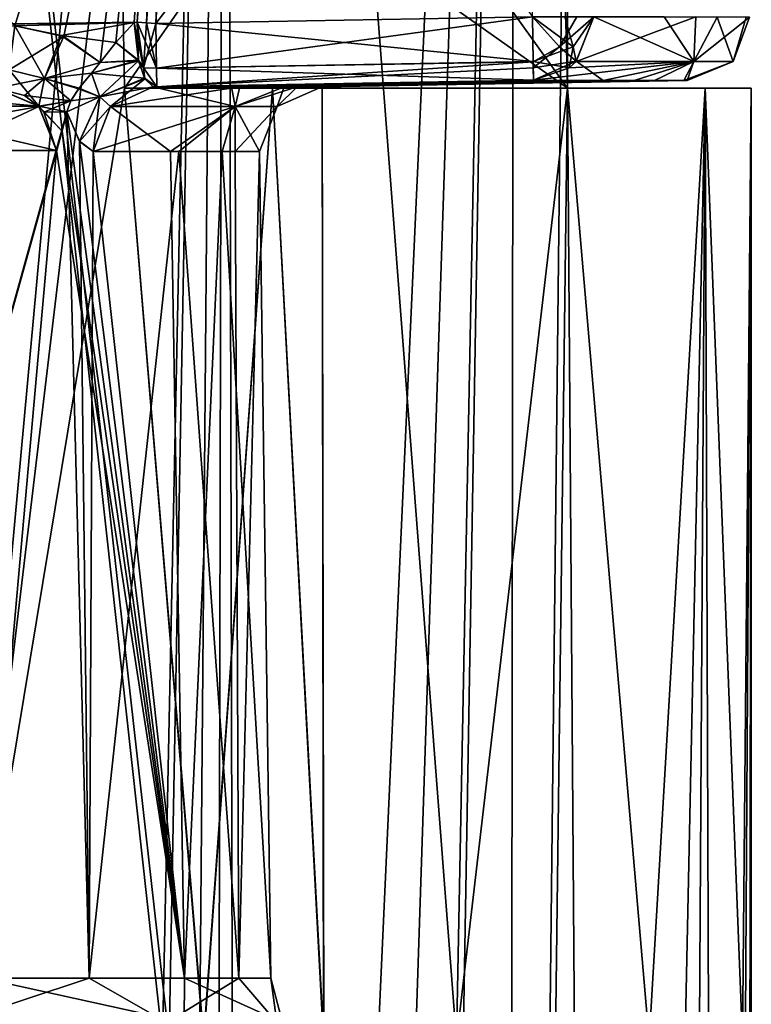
# Model space of a CAD drawing. Header units: millimetres. Extents: x -36.5 to 36.5, y -8.8 to 41.6.
# Tile 431 of 434: x 32.7 to 35, y 28.7 to 31.8. Entities that reach past the tile are written whole.
import ezdxf

# ---------------------------------------------------------------- set-up
doc = ezdxf.new("R2010")
doc.units = ezdxf.units.MM
doc.header["$LTSCALE"] = 65.185185
for name, color, linetype in [('325', 7, 'CONTINUOUS'), ('371', 7, 'CONTINUOUS'), ('373', 7, 'CONTINUOUS'), ('374', 7, 'CONTINUOUS'), ('382', 7, 'CONTINUOUS'), ('629', 7, 'CONTINUOUS'), ('631', 7, 'CONTINUOUS'), ('644', 7, 'CONTINUOUS'), ('646', 7, 'CONTINUOUS'), ('652', 7, 'CONTINUOUS'), ('659', 7, 'CONTINUOUS'), ('665', 7, 'CONTINUOUS'), ('666', 7, 'CONTINUOUS'), ('832', 7, 'CONTINUOUS'), ('882', 7, 'CONTINUOUS'), ('891', 7, 'CONTINUOUS'), ('905', 7, 'CONTINUOUS'), ('906', 7, 'CONTINUOUS'), ('907', 7, 'CONTINUOUS'), ('908', 7, 'CONTINUOUS'), ('909', 7, 'CONTINUOUS'), ('910', 7, 'CONTINUOUS'), ('911', 7, 'CONTINUOUS'), ('912', 7, 'CONTINUOUS'), ('926', 7, 'CONTINUOUS'), ('927', 7, 'CONTINUOUS'), ('929', 7, 'CONTINUOUS'), ('930', 7, 'CONTINUOUS'), ('933', 7, 'CONTINUOUS'), ('934', 7, 'CONTINUOUS')]:
    doc.layers.add(name, color=color, linetype=linetype)

msp = doc.modelspace()

# ---------------------------------------------------------------- linework, layer by layer
at = {"layer": '325', "color": 7, "linetype": 'CONTINUOUS'}
for points in [[(33.1459, 28.6, -7.275), (31.887, 28.6, -9.2165), (32.097, 38.1, -8.9344), (33.1459, 28.6, -7.275)], [(31.9768, 28.6, 9.0975), (33.1665, 28.6, 7.2373), (32.097, 38.1, 8.9344), (31.9768, 28.6, 9.0975)], [(32.097, 38.1, 8.9344), (33.1665, 28.6, 7.2373), (33.3433, 38.1, 6.9007), (32.097, 38.1, 8.9344)], [(33.3433, 38.1, -6.9007), (33.1459, 28.6, -7.275), (32.097, 38.1, -8.9344), (33.3433, 38.1, -6.9007)], [(33.2267, 24.3015, -7.1249), (33.1459, 28.6, -7.275), (33.3433, 38.1, -6.9007), (33.2267, 24.3015, -7.1249)], [(33.1665, 28.6, 7.2373), (34.0712, 28.6, 5.2318), (33.3433, 38.1, 6.9007), (33.1665, 28.6, 7.2373)], [(33.3059, 19.9674, -6.9735), (33.2267, 24.3015, -7.1249), (33.3433, 38.1, -6.9007), (33.3059, 19.9674, -6.9735)], [(33.3885, 19.0001, -6.8115), (33.3059, 19.9674, -6.9735), (33.3433, 38.1, -6.9007), (33.3885, 19.0001, -6.8115)], [(33.3433, 38.1, 6.9007), (34.0712, 28.6, 5.2318), (34.256, 38.1, 4.6971), (33.3433, 38.1, 6.9007)], [(34.256, 38.1, -4.6971), (33.3885, 19.0001, -6.8115), (33.3433, 38.1, -6.9007), (34.256, 38.1, -4.6971)], [(33.5953, 18.0639, -6.3826), (33.3885, 19.0001, -6.8115), (34.256, 38.1, -4.6971), (33.5953, 18.0639, -6.3826)], [(33.8976, 17.2471, -5.6843), (33.5953, 18.0639, -6.3826), (34.256, 38.1, -4.6971), (33.8976, 17.2471, -5.6843)], [(34.2321, 16.6509, -4.7691), (33.8976, 17.2471, -5.6843), (34.256, 38.1, -4.6971), (34.2321, 16.6509, -4.7691)], [(34.0712, 28.6, 5.2318), (34.4213, 31.6, 4.1541), (34.256, 38.1, 4.6971), (34.0712, 28.6, 5.2318)], [(34.4213, 33.6, -4.1541), (34.2321, 16.6509, -4.7691), (34.256, 38.1, -4.6971), (34.4213, 33.6, -4.1541)], [(34.4213, 31.6, 4.1541), (34.4213, 33.6, 4.1541), (34.256, 38.1, 4.6971), (34.4213, 31.6, 4.1541)], [(34.4213, 33.6, -4.1541), (34.4213, 31.6, -4.1541), (34.2321, 16.6509, -4.7691), (34.4213, 33.6, -4.1541)], [(34.0712, 28.6, 5.2318), (34.6786, 28.6, 3.1093), (34.4213, 31.6, 4.1541), (34.0712, 28.6, 5.2318)], [(34.2321, 16.6509, -4.7691), (34.4213, 31.6, -4.1541), (34.5332, 16.3419, -3.7368), (34.2321, 16.6509, -4.7691)], [(34.4213, 31.6, 4.1541), (34.6786, 28.6, 3.1093), (34.8545, 31.6, 2.0983), (34.4213, 31.6, 4.1541)], [(34.4213, 31.6, -4.1541), (34.8545, 31.6, -2.0983), (34.5332, 16.3419, -3.7368), (34.4213, 31.6, -4.1541)], [(34.5332, 16.3419, -3.7368), (34.8545, 31.6, -2.0983), (34.7622, 16.3326, -2.6772), (34.5332, 16.3419, -3.7368)], [(34.6786, 28.6, 3.1093), (34.9718, 28.6, 0.925), (34.8545, 31.6, 2.0983), (34.6786, 28.6, 3.1093)], [(34.7622, 16.3326, -2.6772), (34.8545, 31.6, -2.0983), (34.9086, 16.613, -1.6638), (34.7622, 16.3326, -2.6772)], [(34.8545, 31.6, 2.0983), (34.9718, 28.6, 0.925), (35, 31.6), (34.8545, 31.6, 2.0983)], [(34.8545, 31.6, -2.0983), (35, 31.6), (34.9086, 16.613, -1.6638), (34.8545, 31.6, -2.0983)], [(34.9086, 16.613, -1.6638), (35, 31.6), (34.981, 17.1635, -0.7623), (34.9086, 16.613, -1.6638)], [(35, 31.6), (34.9718, 28.6, 0.925), (34.9937, 18.9104, 0.4349), (35, 31.6)], [(34.981, 17.1635, -0.7623), (35, 31.6), (35, 17.9492, -0.0414), (34.981, 17.1635, -0.7623)], [(35, 17.9492, -0.0414), (35, 31.6), (34.9937, 18.9104, 0.4349), (35, 17.9492, -0.0414)]]:
    msp.add_3dface(points, dxfattribs=at)
at = {"layer": '371', "color": 7, "linetype": 'CONTINUOUS'}
for points in [[(34.8545, 31.6, -2.0983), (34.4213, 31.6, -4.1541), (33.0259, 31.6, -4.1054), (34.8545, 31.6, -2.0983)], [(34.4213, 31.6, 4.1541), (34.8545, 31.6, 2.0983), (33.0259, 31.6, 4.1054), (34.4213, 31.6, 4.1541)], [(34.8545, 31.6, 2.0983), (33.4916, 31.6, 2.0775), (33.0259, 31.6, 4.1054), (34.8545, 31.6, 2.0983)], [(34.8545, 31.6, -2.0983), (33.0259, 31.6, -4.1054), (33.4916, 31.6, -2.0775), (34.8545, 31.6, -2.0983)], [(34.8545, 31.6, 2.0983), (35, 31.6), (33.4916, 31.6, 2.0775), (34.8545, 31.6, 2.0983)], [(35, 31.6), (33.6484, 31.6), (33.4916, 31.6, 2.0775), (35, 31.6)], [(34.8545, 31.6, -2.0983), (33.4916, 31.6, -2.0775), (33.6484, 31.6), (34.8545, 31.6, -2.0983)], [(35, 31.6), (34.8545, 31.6, -2.0983), (33.6484, 31.6), (35, 31.6)]]:
    msp.add_3dface(points, dxfattribs=at)
at = {"layer": '373', "color": 7, "linetype": 'CONTINUOUS'}
for points in [[(34.4213, 33.6, 4.1541), (34.4213, 31.6, 4.1541), (32.9897, 33.6, 4.1041), (34.4213, 33.6, 4.1541)], [(34.4213, 31.6, 4.1541), (33.0078, 32.6003, 4.1047), (32.9897, 33.6, 4.1041), (34.4213, 31.6, 4.1541)], [(34.4213, 31.6, 4.1541), (33.0259, 31.6, 4.1054), (33.0078, 32.6003, 4.1047), (34.4213, 31.6, 4.1541)]]:
    msp.add_3dface(points, dxfattribs=at)
at = {"layer": '374', "color": 7, "linetype": 'CONTINUOUS'}
for points in [[(33.0259, 31.6, -4.1054), (34.4213, 33.6, -4.1541), (33.0078, 32.6003, -4.1047), (33.0259, 31.6, -4.1054)], [(34.4213, 31.6, -4.1541), (34.4213, 33.6, -4.1541), (33.0259, 31.6, -4.1054), (34.4213, 31.6, -4.1541)]]:
    msp.add_3dface(points, dxfattribs=at)
at = {"layer": '382', "color": 7, "linetype": 'CONTINUOUS'}
for points in [[(32.5299, 28.6, -5.5838), (32.9897, 33.6, -4.1041), (32.3775, 38.1349, -5.517), (32.5299, 28.6, -5.5838)], [(32.9897, 33.6, 4.1041), (32.5299, 28.6, 5.584), (32.3775, 38.1349, 5.517), (32.9897, 33.6, 4.1041)], [(33.0078, 32.6003, 4.1047), (32.5299, 28.6, 5.584), (32.9897, 33.6, 4.1041), (33.0078, 32.6003, 4.1047)], [(32.9897, 33.6, -4.1041), (32.5299, 28.6, -5.5838), (33.0078, 32.6003, -4.1047), (32.9897, 33.6, -4.1041)], [(33.0259, 31.6, -4.1054), (33.0078, 32.6003, -4.1047), (32.5299, 28.6, -5.5838), (33.0259, 31.6, -4.1054)], [(33.0259, 31.6, 4.1054), (32.5299, 28.6, 5.584), (33.0078, 32.6003, 4.1047), (33.0259, 31.6, 4.1054)], [(32.5299, 28.6, -5.5838), (33.2754, 28.6, -3.4124), (33.0259, 31.6, -4.1054), (32.5299, 28.6, -5.5838)], [(33.2753, 28.6, 3.4125), (32.5299, 28.6, 5.584), (33.0259, 31.6, 4.1054), (33.2753, 28.6, 3.4125)], [(33.0259, 31.6, -4.1054), (33.2754, 28.6, -3.4124), (33.4916, 31.6, -2.0775), (33.0259, 31.6, -4.1054)], [(33.4916, 31.6, 2.0775), (33.2753, 28.6, 3.4125), (33.0259, 31.6, 4.1054), (33.4916, 31.6, 2.0775)], [(33.6532, 28.6, 1.148), (33.2753, 28.6, 3.4125), (33.4916, 31.6, 2.0775), (33.6532, 28.6, 1.148)], [(33.2754, 28.6, -3.4124), (33.6533, 28.6, -1.1478), (33.4916, 31.6, -2.0775), (33.2754, 28.6, -3.4124)], [(33.4916, 31.6, -2.0775), (33.6533, 28.6, -1.1478), (33.6484, 31.6), (33.4916, 31.6, -2.0775)], [(33.6484, 31.6), (33.6532, 28.6, 1.148), (33.4916, 31.6, 2.0775), (33.6484, 31.6)], [(33.6533, 28.6, -1.1478), (33.6532, 28.6, 1.148), (33.6484, 31.6), (33.6533, 28.6, -1.1478)]]:
    msp.add_3dface(points, dxfattribs=at)
at = {"layer": '629', "color": 7, "linetype": 'CONTINUOUS'}
for points in [[(33.1245, 31.8038, 4), (34.3107, 33.3437, 4), (33.2177, 33.3628, 4), (33.1245, 31.8038, 4)], [(34.3107, 31.8245, 4), (34.3107, 33.3437, 4), (33.1245, 31.8038, 4), (34.3107, 31.8245, 4)]]:
    msp.add_3dface(points, dxfattribs=at)
at = {"layer": '631', "color": 7, "linetype": 'CONTINUOUS'}
msp.add_3dface([(33.1245, 31.8038, -4), (33.2177, 33.3628, -4), (34.3107, 31.8245, -4), (33.1245, 31.8038, -4)], dxfattribs=at)
at = {"layer": '644', "color": 7, "linetype": 'CONTINUOUS'}
for points in [[(31.2254, 33.4, 3.4002), (31.93, 31.6892, 3.6466), (33.1594, 33.3663, 3.9913), (31.2254, 33.4, 3.4002)], [(31.93, 31.6892, 3.6466), (32.0673, 31.7737, 3.687), (33.1594, 33.3663, 3.9913), (31.93, 31.6892, 3.6466)], [(32.0673, 31.7737, 3.687), (32.1961, 31.7965, 3.7259), (33.1594, 33.3663, 3.9913), (32.0673, 31.7737, 3.687)], [(33.1594, 33.3663, 3.9913), (32.1961, 31.7965, 3.7259), (33.0662, 31.8073, 3.9913), (33.1594, 33.3663, 3.9913)], [(33.0662, 31.8073, 3.9913), (32.1961, 31.7965, 3.7259), (33.0564, 31.8071, 3.9883), (33.0662, 31.8073, 3.9913)], [(32.1961, 31.7965, 3.7259), (32.6805, 31.7965, 3.8737), (33.0564, 31.8071, 3.9883), (32.1961, 31.7965, 3.7259)], [(33.0564, 31.8071, 3.9883), (32.6805, 31.7965, 3.8737), (32.8268, 31.7661, 3.9189), (33.0564, 31.8071, 3.9883)], [(32.9991, 31.7438, 3.9719), (33.0564, 31.8071, 3.9883), (32.8268, 31.7661, 3.9189), (32.9991, 31.7438, 3.9719)], [(32.9493, 31.6806, 3.9579), (32.9991, 31.7438, 3.9719), (32.8268, 31.7661, 3.9189), (32.9493, 31.6806, 3.9579)]]:
    msp.add_3dface(points, dxfattribs=at)
at = {"layer": '646', "color": 7, "linetype": 'CONTINUOUS'}
for points in [[(33.1594, 33.3663, -3.9913), (32.6805, 31.7965, -3.8737), (31.2254, 33.4, -3.4002), (33.1594, 33.3663, -3.9913)], [(32.8346, 31.7626, -3.9214), (32.6805, 31.7965, -3.8737), (33.1594, 33.3663, -3.9913), (32.8346, 31.7626, -3.9214)], [(32.9493, 31.6806, -3.9579), (32.8346, 31.7626, -3.9214), (33.1594, 33.3663, -3.9913), (32.9493, 31.6806, -3.9579)], [(32.9991, 31.7438, -3.9719), (32.9493, 31.6806, -3.9579), (33.1594, 33.3663, -3.9913), (32.9991, 31.7438, -3.9719)], [(33.0564, 31.8071, -3.9883), (32.9991, 31.7438, -3.9719), (33.1594, 33.3663, -3.9913), (33.0564, 31.8071, -3.9883)], [(33.0662, 31.8073, -3.9913), (33.0564, 31.8071, -3.9883), (33.1594, 33.3663, -3.9913), (33.0662, 31.8073, -3.9913)]]:
    msp.add_3dface(points, dxfattribs=at)
at = {"layer": '652', "color": 7, "linetype": 'CONTINUOUS'}
for points in [[(32.8293, 31.4642, -4.0695), (32.8441, 31.5256, -4.018), (32.0867, 28.7965, -6.0524), (32.8293, 31.4642, -4.0695)], [(32.0867, 28.7965, -6.0524), (32.8441, 31.5256, -4.018), (32.9147, 28.7965, -3.9497), (32.0867, 28.7965, -6.0524)], [(32.8293, 31.4643, 4.0695), (33.2152, 28.7965, 2.7618), (32.8441, 31.5256, 4.018), (32.8293, 31.4643, 4.0695)], [(32.9147, 28.7965, -3.9497), (32.8441, 31.5256, -4.018), (32.884, 31.4323, -3.892), (32.9147, 28.7965, -3.9497)], [(32.8441, 31.5256, 4.018), (33.2152, 28.7965, 2.7618), (32.8839, 31.4324, 3.8922), (32.8441, 31.5256, 4.018)], [(32.812, 31.4035, -4.1278), (32.8293, 31.4642, -4.0695), (32.0867, 28.7965, -6.0524), (32.812, 31.4035, -4.1278)], [(32.812, 31.4035, 4.1278), (33.2152, 28.7965, 2.7618), (32.8293, 31.4643, 4.0695), (32.812, 31.4035, 4.1278)], [(32.8839, 31.4324, 3.8922), (33.2152, 28.7965, 2.7618), (32.9278, 31.4002, 3.7437), (32.8839, 31.4324, 3.8922)], [(32.9278, 31.4002, -3.7437), (32.9147, 28.7965, -3.9497), (32.884, 31.4323, -3.892), (32.9278, 31.4002, -3.7437)], [(32.4606, 31.4035, -5.1049), (32.812, 31.4035, -4.1278), (32.0867, 28.7965, -6.0524), (32.4606, 31.4035, -5.1049)], [(32.2947, 31.4035, 5.4987), (32.5785, 28.7965, 4.9302), (32.812, 31.4035, 4.1278), (32.2947, 31.4035, 5.4987)], [(32.5785, 28.7965, 4.9302), (33.2152, 28.7965, 2.7618), (32.812, 31.4035, 4.1278), (32.5785, 28.7965, 4.9302)], [(33.1967, 31.4001, -2.6232), (32.9147, 28.7965, -3.9497), (32.9278, 31.4002, -3.7437), (33.1967, 31.4001, -2.6232)], [(33.3857, 28.7965, -1.7394), (32.9147, 28.7965, -3.9497), (33.1967, 31.4001, -2.6232), (33.3857, 28.7965, -1.7394)], [(32.9278, 31.4002, 3.7437), (33.2152, 28.7965, 2.7618), (33.1705, 31.4001, 2.7539), (32.9278, 31.4002, 3.7437)], [(33.1705, 31.4001, 2.7539), (33.2152, 28.7965, 2.7618), (33.3337, 31.4001, 1.7864), (33.1705, 31.4001, 2.7539)], [(33.3742, 31.4001, -1.447), (33.3857, 28.7965, -1.7394), (33.1967, 31.4001, -2.6232), (33.3742, 31.4001, -1.447)], [(33.2152, 28.7965, 2.7618), (33.4868, 28.7965, 0.5183), (33.3337, 31.4001, 1.7864), (33.2152, 28.7965, 2.7618)], [(33.3337, 31.4001, 1.7864), (33.4868, 28.7965, 0.5183), (33.4511, 31.4001, 0.0141), (33.3337, 31.4001, 1.7864)], [(33.4511, 31.4001, 0.0141), (33.3857, 28.7965, -1.7394), (33.3742, 31.4001, -1.447), (33.4511, 31.4001, 0.0141)], [(33.4868, 28.7965, 0.5183), (33.3857, 28.7965, -1.7394), (33.4511, 31.4001, 0.0141), (33.4868, 28.7965, 0.5183)]]:
    msp.add_3dface(points, dxfattribs=at)
at = {"layer": '659', "color": 7, "linetype": 'CONTINUOUS'}
for points in [[(34.3142, 31.6246, 3.801), (33.1166, 31.6036, 3.7975), (34.5338, 31.6242, 2.8398), (34.3142, 31.6246, 3.801)], [(33.128, 31.6038, 3.801), (33.1166, 31.6036, 3.7975), (34.3142, 31.6246, 3.801), (33.128, 31.6038, 3.801)], [(34.5338, 31.6242, 2.8398), (33.1166, 31.6036, 3.7975), (33.3629, 31.6036, 2.7935), (34.5338, 31.6242, 2.8398)], [(33.128, 31.6038, -3.801), (34.6311, 31.624, -2.2707), (33.1166, 31.6036, -3.7975), (33.128, 31.6038, -3.801)], [(33.1166, 31.6036, -3.7975), (34.6311, 31.624, -2.2707), (33.3895, 31.6036, -2.6609), (33.1166, 31.6036, -3.7975)], [(34.3142, 31.6246, -3.801), (34.6311, 31.624, -2.2707), (33.128, 31.6038, -3.801), (34.3142, 31.6246, -3.801)], [(33.5286, 31.6036, 1.8121), (34.5338, 31.6242, 2.8398), (33.3629, 31.6036, 2.7935), (33.5286, 31.6036, 1.8121)], [(33.3895, 31.6036, -2.6609), (34.6311, 31.624, -2.2707), (33.5696, 31.6036, -1.4678), (33.3895, 31.6036, -2.6609)], [(34.6956, 31.6239, 1.7856), (34.5338, 31.6242, 2.8398), (33.5286, 31.6036, 1.8121), (34.6956, 31.6239, 1.7856)], [(33.6477, 31.6036, 0.0143), (34.6956, 31.6239, 1.7856), (33.5286, 31.6036, 1.8121), (33.6477, 31.6036, 0.0143)], [(34.6311, 31.624, -2.2707), (34.7982, 31.6237, -0.3967), (33.5696, 31.6036, -1.4678), (34.6311, 31.624, -2.2707)], [(33.5696, 31.6036, -1.4678), (34.7982, 31.6237, -0.3967), (33.6477, 31.6036, 0.0143), (33.5696, 31.6036, -1.4678)], [(34.7873, 31.6238, 0.6856), (34.6956, 31.6239, 1.7856), (33.6477, 31.6036, 0.0143), (34.7873, 31.6238, 0.6856)], [(34.7982, 31.6237, -0.3967), (34.7873, 31.6238, 0.6856), (33.6477, 31.6036, 0.0143), (34.7982, 31.6237, -0.3967)]]:
    msp.add_3dface(points, dxfattribs=at)
at = {"layer": '665', "color": 7, "linetype": 'CONTINUOUS'}
for points in [[(33.1594, 33.3663, 3.9913), (33.0662, 31.8073, 3.9913), (33.095, 31.8056, 3.9978), (33.1594, 33.3663, 3.9913)], [(33.1882, 33.3645, 3.9978), (33.1594, 33.3663, 3.9913), (33.095, 31.8056, 3.9978), (33.1882, 33.3645, 3.9978)], [(33.1245, 31.8038, 4), (33.1882, 33.3645, 3.9978), (33.095, 31.8056, 3.9978), (33.1245, 31.8038, 4)], [(33.1245, 31.8038, 4), (33.2177, 33.3628, 4), (33.1882, 33.3645, 3.9978), (33.1245, 31.8038, 4)]]:
    msp.add_3dface(points, dxfattribs=at)
at = {"layer": '666', "color": 7, "linetype": 'CONTINUOUS'}
for points in [[(33.0662, 31.8073, -3.9913), (33.1594, 33.3663, -3.9913), (33.1882, 33.3645, -3.9978), (33.0662, 31.8073, -3.9913)], [(33.0662, 31.8073, -3.9913), (33.1882, 33.3645, -3.9978), (33.095, 31.8056, -3.9978), (33.0662, 31.8073, -3.9913)], [(33.1882, 33.3645, -3.9978), (33.2177, 33.3628, -4), (33.095, 31.8056, -3.9978), (33.1882, 33.3645, -3.9978)], [(33.2177, 33.3628, -4), (33.1245, 31.8038, -4), (33.095, 31.8056, -3.9978), (33.2177, 33.3628, -4)]]:
    msp.add_3dface(points, dxfattribs=at)
at = {"layer": '832', "color": 7, "linetype": 'CONTINUOUS'}
for points in [[(32.0867, 28.7965, -6.0524), (32.9147, 28.7965, -3.9497), (32.493, 28.6573, -5.3033), (32.0867, 28.7965, -6.0524)], [(32.9147, 28.7965, -3.9497), (33.1591, 28.6573, -3.282), (32.493, 28.6573, -5.3033), (32.9147, 28.7965, -3.9497)], [(33.2152, 28.7965, 2.7618), (32.5785, 28.7965, 4.9302), (33.2136, 28.6573, 3.0515), (33.2152, 28.7965, 2.7618)], [(32.5785, 28.7965, 4.9302), (32.5824, 28.6573, 5.0839), (33.2136, 28.6573, 3.0515), (32.5785, 28.7965, 4.9302)], [(32.9147, 28.7965, -3.9497), (33.3857, 28.7965, -1.7394), (33.1591, 28.6573, -3.282), (32.9147, 28.7965, -3.9497)], [(33.3857, 28.7965, -1.7394), (33.5055, 28.6573, -1.1821), (33.1591, 28.6573, -3.282), (33.3857, 28.7965, -1.7394)], [(33.2152, 28.7965, 2.7618), (33.2136, 28.6573, 3.0515), (33.5238, 28.6573, 0.946), (33.2152, 28.7965, 2.7618)], [(33.4868, 28.7965, 0.5183), (33.2152, 28.7965, 2.7618), (33.5238, 28.6573, 0.946), (33.4868, 28.7965, 0.5183)], [(33.3857, 28.7965, -1.7394), (33.4868, 28.7965, 0.5183), (33.5055, 28.6573, -1.1821), (33.3857, 28.7965, -1.7394)], [(33.4868, 28.7965, 0.5183), (33.5238, 28.6573, 0.946), (33.5055, 28.6573, -1.1821), (33.4868, 28.7965, 0.5183)]]:
    msp.add_3dface(points, dxfattribs=at)
at = {"layer": '882', "color": 7, "linetype": 'CONTINUOUS'}
for points in [[(32.6222, 31.6, -4.065), (32.7566, 31.5421, -4.1066), (31.9133, 31.5427, -6.1636), (32.6222, 31.6, -4.065)], [(32.7566, 31.5421, -4.1066), (32.6222, 31.6, -4.065), (32.7114, 31.577, -4.092), (32.7566, 31.5421, -4.1066)], [(32.7566, 31.5421, -4.1066), (31.9852, 31.4035, -6.154), (31.9133, 31.5427, -6.1636), (32.7566, 31.5421, -4.1066)], [(32.4606, 31.4035, -5.1049), (31.9852, 31.4035, -6.154), (32.7566, 31.5421, -4.1066), (32.4606, 31.4035, -5.1049)], [(32.812, 31.4035, -4.1278), (32.4606, 31.4035, -5.1049), (32.7566, 31.5421, -4.1066), (32.812, 31.4035, -4.1278)], [(32.772, 31.5239, -4.1118), (32.812, 31.4035, -4.1278), (32.7566, 31.5421, -4.1066), (32.772, 31.5239, -4.1118)]]:
    msp.add_3dface(points, dxfattribs=at)
at = {"layer": '891', "color": 7, "linetype": 'CONTINUOUS'}
for points in [[(32.6222, 31.6, 4.065), (32.1126, 31.6, 5.4159), (32.7561, 31.5427, 4.1064), (32.6222, 31.6, 4.065)], [(32.7561, 31.5427, 4.1064), (32.1126, 31.6, 5.4159), (32.2091, 31.5427, 5.5441), (32.7561, 31.5427, 4.1064)], [(32.2947, 31.4035, 5.4987), (32.812, 31.4035, 4.1278), (32.2091, 31.5427, 5.5441), (32.2947, 31.4035, 5.4987)], [(32.812, 31.4035, 4.1278), (32.7561, 31.5427, 4.1064), (32.2091, 31.5427, 5.5441), (32.812, 31.4035, 4.1278)]]:
    msp.add_3dface(points, dxfattribs=at)
at = {"layer": '905', "color": 7, "linetype": 'CONTINUOUS'}
for points in [[(34.3107, 31.8245, 4), (33.1245, 31.8038, 4), (33.127, 31.6628, 3.9418), (34.3107, 31.8245, 4)], [(34.3107, 31.8245, 4), (33.127, 31.6628, 3.9418), (34.3132, 31.6826, 3.9409), (34.3107, 31.8245, 4)], [(33.127, 31.6628, 3.9418), (33.128, 31.6038, 3.801), (34.3132, 31.6826, 3.9409), (33.127, 31.6628, 3.9418)], [(34.3132, 31.6826, 3.9409), (33.128, 31.6038, 3.801), (34.3135, 31.6644, 3.9198), (34.3132, 31.6826, 3.9409)], [(33.128, 31.6038, 3.801), (34.3142, 31.6246, 3.801), (34.3135, 31.6644, 3.9198), (33.128, 31.6038, 3.801)]]:
    msp.add_3dface(points, dxfattribs=at)
at = {"layer": '906', "color": 7, "linetype": 'CONTINUOUS'}
for points in [[(33.095, 31.8056, 3.9978), (33.0662, 31.8073, 3.9913), (33.0854, 31.6637, 3.9372), (33.095, 31.8056, 3.9978)], [(33.1245, 31.8038, 4), (33.095, 31.8056, 3.9978), (33.0854, 31.6637, 3.9372), (33.1245, 31.8038, 4)], [(33.1245, 31.8038, 4), (33.0854, 31.6637, 3.9372), (33.127, 31.6628, 3.9418), (33.1245, 31.8038, 4)], [(33.0854, 31.6637, 3.9372), (33.128, 31.6038, 3.801), (33.127, 31.6628, 3.9418), (33.0854, 31.6637, 3.9372)]]:
    msp.add_3dface(points, dxfattribs=at)
at = {"layer": '907', "color": 7, "linetype": 'CONTINUOUS'}
for points in [[(33.0662, 31.8073, 3.9913), (33.0564, 31.8071, 3.9883), (33.0702, 31.6855, 3.9522), (33.0662, 31.8073, 3.9913)], [(33.0854, 31.6637, 3.9372), (33.0662, 31.8073, 3.9913), (33.0702, 31.6855, 3.9522), (33.0854, 31.6637, 3.9372)], [(33.0896, 31.6294, 3.8919), (33.0854, 31.6637, 3.9372), (33.0702, 31.6855, 3.9522), (33.0896, 31.6294, 3.8919)], [(33.128, 31.6038, 3.801), (33.0854, 31.6637, 3.9372), (33.0896, 31.6294, 3.8919), (33.128, 31.6038, 3.801)], [(33.1166, 31.6036, 3.7975), (33.128, 31.6038, 3.801), (33.0896, 31.6294, 3.8919), (33.1166, 31.6036, 3.7975)]]:
    msp.add_3dface(points, dxfattribs=at)
at = {"layer": '908', "color": 7, "linetype": 'CONTINUOUS'}
for points in [[(33.1166, 31.6036, 3.7975), (32.9815, 31.5423, 3.759), (33.375, 31.5423, 1.8976), (33.1166, 31.6036, 3.7975)], [(33.1166, 31.6036, -3.7975), (33.3895, 31.6036, -2.6609), (32.9815, 31.5423, -3.759), (33.1166, 31.6036, -3.7975)], [(33.3895, 31.6036, -2.6609), (33.3749, 31.5423, -1.8979), (32.9815, 31.5423, -3.759), (33.3895, 31.6036, -2.6609)], [(33.3629, 31.6036, 2.7935), (33.1166, 31.6036, 3.7975), (33.375, 31.5423, 1.8976), (33.3629, 31.6036, 2.7935)], [(33.5286, 31.6036, 1.8121), (33.3629, 31.6036, 2.7935), (33.375, 31.5423, 1.8976), (33.5286, 31.6036, 1.8121)], [(33.3895, 31.6036, -2.6609), (33.5696, 31.6036, -1.4678), (33.3749, 31.5423, -1.8979), (33.3895, 31.6036, -2.6609)], [(33.5696, 31.6036, -1.4678), (33.507, 31.5423, -0.0002), (33.3749, 31.5423, -1.8979), (33.5696, 31.6036, -1.4678)], [(33.5286, 31.6036, 1.8121), (33.375, 31.5423, 1.8976), (33.507, 31.5423, -0.0002), (33.5286, 31.6036, 1.8121)], [(33.5696, 31.6036, -1.4678), (33.6477, 31.6036, 0.0143), (33.507, 31.5423, -0.0002), (33.5696, 31.6036, -1.4678)], [(33.6477, 31.6036, 0.0143), (33.5286, 31.6036, 1.8121), (33.507, 31.5423, -0.0002), (33.6477, 31.6036, 0.0143)], [(32.9278, 31.4002, 3.7437), (33.1705, 31.4001, 2.7539), (32.9815, 31.5423, 3.759), (32.9278, 31.4002, 3.7437)], [(33.1967, 31.4001, -2.6232), (32.9278, 31.4002, -3.7437), (33.3749, 31.5423, -1.8979), (33.1967, 31.4001, -2.6232)], [(33.3749, 31.5423, -1.8979), (32.9278, 31.4002, -3.7437), (32.9815, 31.5423, -3.759), (33.3749, 31.5423, -1.8979)], [(32.9815, 31.5423, 3.759), (33.1705, 31.4001, 2.7539), (33.375, 31.5423, 1.8976), (32.9815, 31.5423, 3.759)], [(33.1705, 31.4001, 2.7539), (33.3337, 31.4001, 1.7864), (33.375, 31.5423, 1.8976), (33.1705, 31.4001, 2.7539)], [(33.3742, 31.4001, -1.447), (33.1967, 31.4001, -2.6232), (33.3749, 31.5423, -1.8979), (33.3742, 31.4001, -1.447)], [(33.3337, 31.4001, 1.7864), (33.4511, 31.4001, 0.0141), (33.375, 31.5423, 1.8976), (33.3337, 31.4001, 1.7864)], [(33.4511, 31.4001, 0.0141), (33.3742, 31.4001, -1.447), (33.507, 31.5423, -0.0002), (33.4511, 31.4001, 0.0141)], [(33.507, 31.5423, -0.0002), (33.3742, 31.4001, -1.447), (33.3749, 31.5423, -1.8979), (33.507, 31.5423, -0.0002)], [(33.375, 31.5423, 1.8976), (33.4511, 31.4001, 0.0141), (33.507, 31.5423, -0.0002), (33.375, 31.5423, 1.8976)]]:
    msp.add_3dface(points, dxfattribs=at)
at = {"layer": '909', "color": 7, "linetype": 'CONTINUOUS'}
for points in [[(33.0564, 31.8071, -3.9883), (33.0662, 31.8073, -3.9913), (33.0854, 31.6637, -3.9372), (33.0564, 31.8071, -3.9883)], [(33.0564, 31.8071, -3.9883), (33.0854, 31.6637, -3.9372), (33.0696, 31.6882, -3.9539), (33.0564, 31.8071, -3.9883)], [(33.0696, 31.6882, -3.9539), (33.0854, 31.6637, -3.9372), (33.0887, 31.6312, -3.8949), (33.0696, 31.6882, -3.9539)], [(33.0854, 31.6637, -3.9372), (33.128, 31.6038, -3.801), (33.0887, 31.6312, -3.8949), (33.0854, 31.6637, -3.9372)], [(33.128, 31.6038, -3.801), (33.1166, 31.6036, -3.7975), (33.0887, 31.6312, -3.8949), (33.128, 31.6038, -3.801)]]:
    msp.add_3dface(points, dxfattribs=at)
at = {"layer": '910', "color": 7, "linetype": 'CONTINUOUS'}
for points in [[(33.0662, 31.8073, -3.9913), (33.095, 31.8056, -3.9978), (33.127, 31.6628, -3.9418), (33.0662, 31.8073, -3.9913)], [(33.0854, 31.6637, -3.9372), (33.0662, 31.8073, -3.9913), (33.127, 31.6628, -3.9418), (33.0854, 31.6637, -3.9372)], [(33.095, 31.8056, -3.9978), (33.1245, 31.8038, -4), (33.127, 31.6628, -3.9418), (33.095, 31.8056, -3.9978)], [(33.128, 31.6038, -3.801), (33.0854, 31.6637, -3.9372), (33.127, 31.6628, -3.9418), (33.128, 31.6038, -3.801)]]:
    msp.add_3dface(points, dxfattribs=at)
at = {"layer": '911', "color": 7, "linetype": 'CONTINUOUS'}
for points in [[(33.1245, 31.8038, -4), (34.3107, 31.8245, -4), (34.3131, 31.6835, -3.9418), (33.1245, 31.8038, -4)], [(33.127, 31.6628, -3.9418), (33.1245, 31.8038, -4), (34.3131, 31.6835, -3.9418), (33.127, 31.6628, -3.9418)], [(34.3142, 31.6246, -3.801), (33.127, 31.6628, -3.9418), (34.3131, 31.6835, -3.9418), (34.3142, 31.6246, -3.801)], [(34.3142, 31.6246, -3.801), (33.128, 31.6038, -3.801), (33.127, 31.6628, -3.9418), (34.3142, 31.6246, -3.801)]]:
    msp.add_3dface(points, dxfattribs=at)
at = {"layer": '912', "color": 7, "linetype": 'CONTINUOUS'}
for points in [[(34.5042, 31.8245, -3.8507), (34.8249, 31.824, -2.3003), (34.4487, 31.6843, -3.836), (34.5042, 31.8245, -3.8507)], [(34.8249, 31.824, -2.3003), (34.8186, 31.6837, -1.9342), (34.4487, 31.6843, -3.836), (34.8249, 31.824, -2.3003)], [(34.5042, 31.8245, 3.8507), (34.4488, 31.6844, 3.8362), (34.8187, 31.6837, 1.9339), (34.5042, 31.8245, 3.8507)], [(34.7253, 31.8241, 2.8768), (34.5042, 31.8245, 3.8507), (34.8187, 31.6837, 1.9339), (34.7253, 31.8241, 2.8768)], [(34.892, 31.8239, 1.8089), (34.7253, 31.8241, 2.8768), (34.8187, 31.6837, 1.9339), (34.892, 31.8239, 1.8089)], [(34.8249, 31.824, -2.3003), (34.9947, 31.8237, -0.4019), (34.8186, 31.6837, -1.9342), (34.8249, 31.824, -2.3003)], [(34.9947, 31.8237, -0.4019), (34.9427, 31.6835, -0.0002), (34.8186, 31.6837, -1.9342), (34.9947, 31.8237, -0.4019)], [(34.892, 31.8239, 1.8089), (34.8187, 31.6837, 1.9339), (34.9427, 31.6835, -0.0002), (34.892, 31.8239, 1.8089)], [(34.9841, 31.8237, 0.6947), (34.892, 31.8239, 1.8089), (34.9427, 31.6835, -0.0002), (34.9841, 31.8237, 0.6947)], [(34.9947, 31.8237, -0.4019), (34.9841, 31.8237, 0.6947), (34.9427, 31.6835, -0.0002), (34.9947, 31.8237, -0.4019)], [(34.3142, 31.6246, 3.801), (34.5338, 31.6242, 2.8398), (34.4488, 31.6844, 3.8362), (34.3142, 31.6246, 3.801)], [(34.6311, 31.624, -2.2707), (34.3142, 31.6246, -3.801), (34.8186, 31.6837, -1.9342), (34.6311, 31.624, -2.2707)], [(34.8186, 31.6837, -1.9342), (34.3142, 31.6246, -3.801), (34.4264, 31.6641, -3.8298), (34.8186, 31.6837, -1.9342)], [(34.4487, 31.6843, -3.836), (34.8186, 31.6837, -1.9342), (34.4264, 31.6641, -3.8298), (34.4487, 31.6843, -3.836)], [(34.4488, 31.6844, 3.8362), (34.5338, 31.6242, 2.8398), (34.8187, 31.6837, 1.9339), (34.4488, 31.6844, 3.8362)], [(34.5338, 31.6242, 2.8398), (34.6956, 31.6239, 1.7856), (34.8187, 31.6837, 1.9339), (34.5338, 31.6242, 2.8398)], [(34.7982, 31.6237, -0.3967), (34.6311, 31.624, -2.2707), (34.8186, 31.6837, -1.9342), (34.7982, 31.6237, -0.3967)], [(34.6956, 31.6239, 1.7856), (34.7873, 31.6238, 0.6856), (34.8187, 31.6837, 1.9339), (34.6956, 31.6239, 1.7856)], [(34.8187, 31.6837, 1.9339), (34.7873, 31.6238, 0.6856), (34.9427, 31.6835, -0.0002), (34.8187, 31.6837, 1.9339)], [(34.7873, 31.6238, 0.6856), (34.7982, 31.6237, -0.3967), (34.9427, 31.6835, -0.0002), (34.7873, 31.6238, 0.6856)], [(34.9427, 31.6835, -0.0002), (34.7982, 31.6237, -0.3967), (34.8186, 31.6837, -1.9342), (34.9427, 31.6835, -0.0002)]]:
    msp.add_3dface(points, dxfattribs=at)
at = {"layer": '926', "color": 7, "linetype": 'CONTINUOUS'}
for points in [[(34.4506, 31.8245, 3.9429), (34.3107, 31.8245, 4), (34.3961, 31.7297, 3.954), (34.4506, 31.8245, 3.9429)], [(34.3107, 31.8245, 4), (34.3132, 31.6826, 3.9409), (34.3961, 31.7297, 3.954), (34.3107, 31.8245, 4)], [(34.5042, 31.8245, 3.8507), (34.4506, 31.8245, 3.9429), (34.3961, 31.7297, 3.954), (34.5042, 31.8245, 3.8507)], [(34.4488, 31.6844, 3.8362), (34.5042, 31.8245, 3.8507), (34.3961, 31.7297, 3.954), (34.4488, 31.6844, 3.8362)], [(34.3132, 31.6826, 3.9409), (34.3135, 31.6644, 3.9198), (34.3961, 31.7297, 3.954), (34.3132, 31.6826, 3.9409)], [(34.3135, 31.6644, 3.9198), (34.4488, 31.6844, 3.8362), (34.3961, 31.7297, 3.954), (34.3135, 31.6644, 3.9198)], [(34.3142, 31.6246, 3.801), (34.4488, 31.6844, 3.8362), (34.3135, 31.6644, 3.9198), (34.3142, 31.6246, 3.801)]]:
    msp.add_3dface(points, dxfattribs=at)
at = {"layer": '927', "color": 7, "linetype": 'CONTINUOUS'}
for points in [[(33.0564, 31.8071, 3.9883), (32.9991, 31.7438, 3.9719), (33.0702, 31.6855, 3.9522), (33.0564, 31.8071, 3.9883)], [(32.9991, 31.7438, 3.9719), (32.9493, 31.6806, 3.9579), (33.0702, 31.6855, 3.9522), (32.9991, 31.7438, 3.9719)], [(33.0702, 31.6855, 3.9522), (32.9493, 31.6806, 3.9579), (32.9223, 31.6472, 3.955), (33.0702, 31.6855, 3.9522)], [(33.0702, 31.6855, 3.9522), (32.9223, 31.6472, 3.955), (32.9485, 31.5723, 3.8726), (33.0702, 31.6855, 3.9522)], [(33.0896, 31.6294, 3.8919), (33.0702, 31.6855, 3.9522), (32.9485, 31.5723, 3.8726), (33.0896, 31.6294, 3.8919)], [(32.9223, 31.6472, 3.955), (32.8831, 31.6, 3.9671), (32.9485, 31.5723, 3.8726), (32.9223, 31.6472, 3.955)], [(32.9815, 31.5423, 3.759), (33.0896, 31.6294, 3.8919), (32.9485, 31.5723, 3.8726), (32.9815, 31.5423, 3.759)], [(32.9815, 31.5423, 3.759), (33.1166, 31.6036, 3.7975), (33.0896, 31.6294, 3.8919), (32.9815, 31.5423, 3.759)], [(32.8441, 31.5256, 4.018), (32.8839, 31.4324, 3.8922), (32.9485, 31.5723, 3.8726), (32.8441, 31.5256, 4.018)], [(32.8568, 31.5598, 3.9917), (32.8441, 31.5256, 4.018), (32.9485, 31.5723, 3.8726), (32.8568, 31.5598, 3.9917)], [(32.8831, 31.6, 3.9671), (32.8568, 31.5598, 3.9917), (32.9485, 31.5723, 3.8726), (32.8831, 31.6, 3.9671)], [(32.8839, 31.4324, 3.8922), (32.9278, 31.4002, 3.7437), (32.9485, 31.5723, 3.8726), (32.8839, 31.4324, 3.8922)], [(32.9278, 31.4002, 3.7437), (32.9815, 31.5423, 3.759), (32.9485, 31.5723, 3.8726), (32.9278, 31.4002, 3.7437)]]:
    msp.add_3dface(points, dxfattribs=at)
at = {"layer": '929', "color": 7, "linetype": 'CONTINUOUS'}
for points in [[(34.3107, 31.8245, -4), (34.4129, 31.8245, -3.9719), (34.4389, 31.7297, -3.9208), (34.3107, 31.8245, -4)], [(34.3131, 31.6835, -3.9418), (34.3107, 31.8245, -4), (34.4389, 31.7297, -3.9208), (34.3131, 31.6835, -3.9418)], [(34.4129, 31.8245, -3.9719), (34.5042, 31.8245, -3.8507), (34.4389, 31.7297, -3.9208), (34.4129, 31.8245, -3.9719)], [(34.5042, 31.8245, -3.8507), (34.4487, 31.6843, -3.836), (34.4389, 31.7297, -3.9208), (34.5042, 31.8245, -3.8507)], [(34.4264, 31.6641, -3.8298), (34.3131, 31.6835, -3.9418), (34.4389, 31.7297, -3.9208), (34.4264, 31.6641, -3.8298)], [(34.4487, 31.6843, -3.836), (34.4264, 31.6641, -3.8298), (34.4389, 31.7297, -3.9208), (34.4487, 31.6843, -3.836)], [(34.3142, 31.6246, -3.801), (34.3131, 31.6835, -3.9418), (34.4264, 31.6641, -3.8298), (34.3142, 31.6246, -3.801)]]:
    msp.add_3dface(points, dxfattribs=at)
at = {"layer": '930', "color": 7, "linetype": 'CONTINUOUS'}
for points in [[(32.9991, 31.7438, -3.9719), (33.0564, 31.8071, -3.9883), (33.0696, 31.6882, -3.9539), (32.9991, 31.7438, -3.9719)], [(32.9493, 31.6806, -3.9579), (32.9991, 31.7438, -3.9719), (33.0696, 31.6882, -3.9539), (32.9493, 31.6806, -3.9579)], [(32.9493, 31.6806, -3.9579), (33.0696, 31.6882, -3.9539), (32.9222, 31.6473, -3.955), (32.9493, 31.6806, -3.9579)], [(33.0696, 31.6882, -3.9539), (33.0887, 31.6312, -3.8949), (32.9222, 31.6473, -3.955), (33.0696, 31.6882, -3.9539)], [(32.9222, 31.6473, -3.955), (32.9485, 31.5724, -3.8727), (32.8811, 31.5973, -3.9684), (32.9222, 31.6473, -3.955)], [(32.9222, 31.6473, -3.955), (33.0887, 31.6312, -3.8949), (32.9485, 31.5724, -3.8727), (32.9222, 31.6473, -3.955)], [(33.0887, 31.6312, -3.8949), (33.1166, 31.6036, -3.7975), (32.9485, 31.5724, -3.8727), (33.0887, 31.6312, -3.8949)], [(33.1166, 31.6036, -3.7975), (32.9815, 31.5423, -3.759), (32.9485, 31.5724, -3.8727), (33.1166, 31.6036, -3.7975)], [(32.884, 31.4323, -3.892), (32.8441, 31.5256, -4.018), (32.9485, 31.5724, -3.8727), (32.884, 31.4323, -3.892)], [(32.9485, 31.5724, -3.8727), (32.8441, 31.5256, -4.018), (32.8569, 31.56, -3.9916), (32.9485, 31.5724, -3.8727)], [(32.8811, 31.5973, -3.9684), (32.9485, 31.5724, -3.8727), (32.8569, 31.56, -3.9916), (32.8811, 31.5973, -3.9684)], [(32.9815, 31.5423, -3.759), (32.884, 31.4323, -3.892), (32.9485, 31.5724, -3.8727), (32.9815, 31.5423, -3.759)], [(32.9278, 31.4002, -3.7437), (32.884, 31.4323, -3.892), (32.9815, 31.5423, -3.759), (32.9278, 31.4002, -3.7437)]]:
    msp.add_3dface(points, dxfattribs=at)
at = {"layer": '933', "color": 7, "linetype": 'CONTINUOUS'}
for points in [[(32.6805, 31.7965, 3.8737), (32.6631, 31.6573, 3.9309), (32.7743, 31.6303, 3.9649), (32.6805, 31.7965, 3.8737)], [(32.8268, 31.7661, 3.9189), (32.6805, 31.7965, 3.8737), (32.7743, 31.6303, 3.9649), (32.8268, 31.7661, 3.9189)], [(32.9493, 31.6806, 3.9579), (32.8268, 31.7661, 3.9189), (32.7743, 31.6303, 3.9649), (32.9493, 31.6806, 3.9579)], [(32.9223, 31.6472, 3.955), (32.9493, 31.6806, 3.9579), (32.7743, 31.6303, 3.9649), (32.9223, 31.6472, 3.955)], [(32.6222, 31.6, 4.065), (32.7561, 31.5427, 4.1064), (32.6631, 31.6573, 3.9309), (32.6222, 31.6, 4.065)], [(32.6631, 31.6573, 3.9309), (32.7561, 31.5427, 4.1064), (32.7743, 31.6303, 3.9649), (32.6631, 31.6573, 3.9309)], [(32.8831, 31.6, 3.9671), (32.9223, 31.6472, 3.955), (32.7743, 31.6303, 3.9649), (32.8831, 31.6, 3.9671)], [(32.7561, 31.5427, 4.1064), (32.8568, 31.5598, 3.9917), (32.7743, 31.6303, 3.9649), (32.7561, 31.5427, 4.1064)], [(32.8568, 31.5598, 3.9917), (32.8831, 31.6, 3.9671), (32.7743, 31.6303, 3.9649), (32.8568, 31.5598, 3.9917)], [(32.7561, 31.5427, 4.1064), (32.8441, 31.5256, 4.018), (32.8568, 31.5598, 3.9917), (32.7561, 31.5427, 4.1064)], [(32.812, 31.4035, 4.1278), (32.8293, 31.4643, 4.0695), (32.7561, 31.5427, 4.1064), (32.812, 31.4035, 4.1278)], [(32.8293, 31.4643, 4.0695), (32.8441, 31.5256, 4.018), (32.7561, 31.5427, 4.1064), (32.8293, 31.4643, 4.0695)]]:
    msp.add_3dface(points, dxfattribs=at)
at = {"layer": '934', "color": 7, "linetype": 'CONTINUOUS'}
for points in [[(32.6805, 31.7965, -3.8737), (32.8346, 31.7626, -3.9214), (32.6631, 31.6574, -3.9309), (32.6805, 31.7965, -3.8737)], [(32.6631, 31.6574, -3.9309), (32.8346, 31.7626, -3.9214), (32.7742, 31.6304, -3.9649), (32.6631, 31.6574, -3.9309)], [(32.8346, 31.7626, -3.9214), (32.9493, 31.6806, -3.9579), (32.7742, 31.6304, -3.9649), (32.8346, 31.7626, -3.9214)], [(32.9493, 31.6806, -3.9579), (32.9222, 31.6473, -3.955), (32.7742, 31.6304, -3.9649), (32.9493, 31.6806, -3.9579)], [(32.6222, 31.6, -4.065), (32.6631, 31.6574, -3.9309), (32.7742, 31.6304, -3.9649), (32.6222, 31.6, -4.065)], [(32.9222, 31.6473, -3.955), (32.8811, 31.5973, -3.9684), (32.7742, 31.6304, -3.9649), (32.9222, 31.6473, -3.955)], [(32.7114, 31.577, -4.092), (32.6222, 31.6, -4.065), (32.7742, 31.6304, -3.9649), (32.7114, 31.577, -4.092)], [(32.8569, 31.56, -3.9916), (32.7114, 31.577, -4.092), (32.7742, 31.6304, -3.9649), (32.8569, 31.56, -3.9916)], [(32.8811, 31.5973, -3.9684), (32.8569, 31.56, -3.9916), (32.7742, 31.6304, -3.9649), (32.8811, 31.5973, -3.9684)], [(32.7566, 31.5421, -4.1066), (32.7114, 31.577, -4.092), (32.8569, 31.56, -3.9916), (32.7566, 31.5421, -4.1066)], [(32.772, 31.5239, -4.1118), (32.7566, 31.5421, -4.1066), (32.8569, 31.56, -3.9916), (32.772, 31.5239, -4.1118)], [(32.8441, 31.5256, -4.018), (32.772, 31.5239, -4.1118), (32.8569, 31.56, -3.9916), (32.8441, 31.5256, -4.018)], [(32.8441, 31.5256, -4.018), (32.8293, 31.4642, -4.0695), (32.772, 31.5239, -4.1118), (32.8441, 31.5256, -4.018)], [(32.8293, 31.4642, -4.0695), (32.812, 31.4035, -4.1278), (32.772, 31.5239, -4.1118), (32.8293, 31.4642, -4.0695)]]:
    msp.add_3dface(points, dxfattribs=at)

doc.saveas('drawing.dxf')
